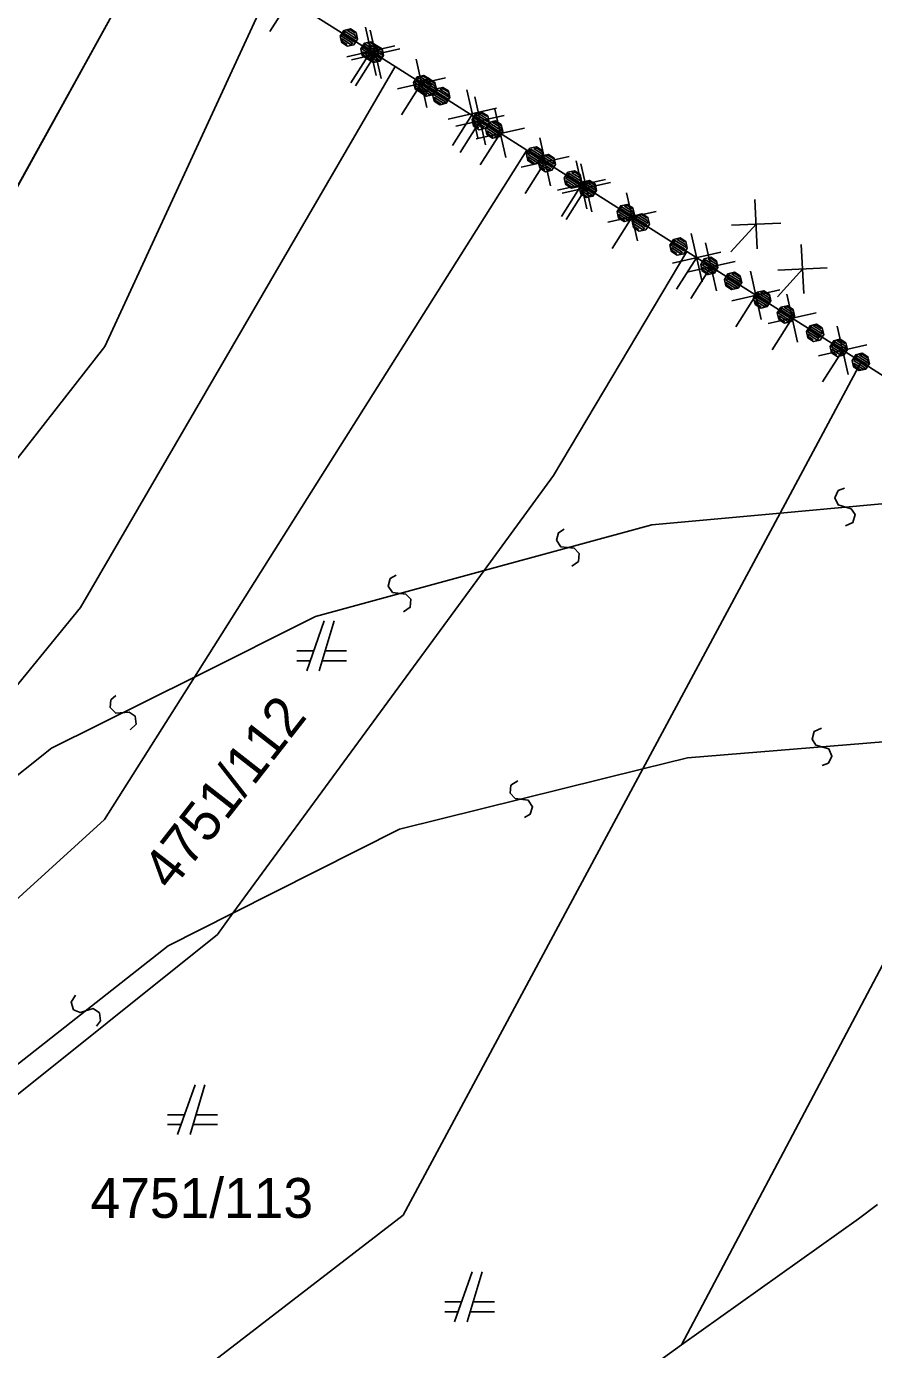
# Model space of a CAD drawing. Extents: x -266179 to -264727, y -1243225 to -1241702.
# Drawn here: x -264877.8 to -264843.8, y -1242372.5 to -1242319.4 of the extents above; entities that cross this region are included whole.
import ezdxf

# ---------------------------------------------------------------- set-up
doc = ezdxf.new("R2010")
doc.units = 0
for name, color, linetype in [('Vrstva 1', 7, 'Continuous'), ('Vrstva 19', 7, 'Continuous'), ('Vrstva 2', 7, 'Continuous'), ('Vrstva 21', 7, 'Continuous')]:
    doc.layers.add(name, color=color, linetype=linetype)

msp = doc.modelspace()

# ---------------------------------------------------------------- linework, layer by layer
at = {"layer": 'Vrstva 1'}
for p, q in [((-264880.63, -1242330.37), (-264872.23, -1242315.18)), ((-264872.23, -1242315.18), (-264880.63, -1242330.37)), ((-264874.62, -1242332.28), (-264867.98, -1242317.88)), ((-264867.98, -1242317.88), (-264874.62, -1242332.28)), ((-264867.98, -1242317.88), (-264862.98, -1242321.05)), ((-264875.59, -1242342.75), (-264862.98, -1242321.05)), ((-264862.98, -1242321.05), (-264875.59, -1242342.75)), ((-264862.98, -1242321.05), (-264857.7, -1242324.4)), ((-264871.02, -1242345.54), (-264857.7, -1242324.4)), ((-264857.7, -1242324.4), (-264871.02, -1242345.54)), ((-264857.7, -1242324.4), (-264851.28, -1242328.47)), ((-264856.62, -1242337.45), (-264851.28, -1242328.47)), ((-264851.28, -1242328.47), (-264856.62, -1242337.45)), ((-264851.28, -1242328.47), (-264844.29, -1242332.9)), ((-264887.81, -1242349.16), (-264874.62, -1242332.28)), ((-264874.62, -1242332.28), (-264887.81, -1242349.16)), ((-264847.54, -1242338.96), (-264844.29, -1242332.9)), ((-264844.29, -1242332.9), (-264847.54, -1242338.96)), ((-264844.29, -1242332.9), (-264838.22, -1242336.75)), ((-264859.41, -1242341.27), (-264856.62, -1242337.45)), ((-264856.62, -1242337.45), (-264859.41, -1242341.27)), ((-264853.05, -1242349.23), (-264847.54, -1242338.96)), ((-264847.54, -1242338.96), (-264853.05, -1242349.23)), ((-264869.48, -1242355.02), (-264859.41, -1242341.27)), ((-264859.41, -1242341.27), (-264869.48, -1242355.02)), ((-264886.38, -1242355.98), (-264875.59, -1242342.75)), ((-264875.59, -1242342.75), (-264886.38, -1242355.98)), ((-264865.82, -1242343.29), (-264866.52, -1242345.29)), ((-264866.02, -1242345.29), (-264865.42, -1242343.29)), ((-264866.24, -1242344.49), (-264866.92, -1242344.49)), ((-264864.92, -1242344.49), (-264865.78, -1242344.49)), ((-264866.92, -1242344.89), (-264866.38, -1242344.89)), ((-264865.9, -1242344.89), (-264864.92, -1242344.89)), ((-264874.63, -1242351.26), (-264871.02, -1242345.54)), ((-264871.02, -1242345.54), (-264874.63, -1242351.26)), ((-264862.66, -1242367.13), (-264853.05, -1242349.23)), ((-264853.05, -1242349.23), (-264862.66, -1242367.13)), ((-264892.83, -1242367.81), (-264874.63, -1242351.26)), ((-264874.63, -1242351.26), (-264892.83, -1242367.81)), ((-264851.49, -1242372.34), (-264842.08, -1242354.53)), ((-264842.08, -1242354.53), (-264851.49, -1242372.34)), ((-264870.1, -1242355.87), (-264869.48, -1242355.02)), ((-264869.48, -1242355.02), (-264870.1, -1242355.87)), ((-264881.15, -1242364.71), (-264870.1, -1242355.87)), ((-264870.1, -1242355.87), (-264881.15, -1242364.71)), ((-264871, -1242361.9), (-264871.7, -1242363.9)), ((-264871.2, -1242363.9), (-264870.6, -1242361.9)), ((-264871.42, -1242363.1), (-264872.1, -1242363.1)), ((-264870.1, -1242363.1), (-264870.96, -1242363.1)), ((-264872.1, -1242363.5), (-264871.56, -1242363.5)), ((-264871.08, -1242363.5), (-264870.1, -1242363.5)), ((-264843.63, -1242366.7), (-264844.4, -1242367.28)), ((-264893.59, -1242390.96), (-264862.66, -1242367.13)), ((-264862.66, -1242367.13), (-264893.59, -1242390.96)), ((-264844.4, -1242367.28), (-264851.49, -1242372.34)), ((-264851.49, -1242372.34), (-264844.4, -1242367.28)), ((-264859.89, -1242369.41), (-264860.59, -1242371.41)), ((-264860.09, -1242371.41), (-264859.49, -1242369.41)), ((-264860.31, -1242370.61), (-264860.99, -1242370.61)), ((-264858.99, -1242370.61), (-264859.85, -1242370.61)), ((-264860.99, -1242371.01), (-264860.45, -1242371.01)), ((-264859.97, -1242371.01), (-264858.99, -1242371.01)), ((-264851.49, -1242372.34), (-264854.78, -1242374.69)), ((-264854.78, -1242374.69), (-264851.49, -1242372.34))]:
    msp.add_line(p, q, dxfattribs=at)
at = {"layer": 'Vrstva 19'}
for p, q in [((-264867.98, -1242317.88), (-264862.98, -1242321.05)), ((-264862.98, -1242321.05), (-264857.7, -1242324.4)), ((-264857.7, -1242324.4), (-264851.28, -1242328.47)), ((-264851.28, -1242328.47), (-264844.29, -1242332.9)), ((-264844.29, -1242332.9), (-264838.22, -1242336.75))]:
    msp.add_line(p, q, dxfattribs=at)
for points in [[(-264864.54, -1242319.682), (-264864.481, -1242319.945), (-264864.626, -1242320.173), (-264864.888, -1242320.231), (-264865.116, -1242320.087), (-264865.175, -1242319.824), (-264865.03, -1242319.596), (-264864.768, -1242319.538), (-264864.54, -1242319.682), (-264864.595, -1242319.695), (-264864.798, -1242319.566), (-264864.892, -1242319.602), (-264864.571, -1242319.805), (-264864.546, -1242319.916), (-264864.985, -1242319.637), (-264865.028, -1242319.705), (-264864.589, -1242319.983), (-264864.632, -1242320.051), (-264865.071, -1242319.772), (-264865.122, -1242319.834), (-264864.683, -1242320.113), (-264864.76, -1242320.159), (-264865.106, -1242319.939), (-264865.106, -1242320.034), (-264864.904, -1242320.162)], [(-264863.721, -1242320.201), (-264863.662, -1242320.464), (-264863.807, -1242320.692), (-264864.069, -1242320.75), (-264864.297, -1242320.606), (-264864.356, -1242320.343), (-264864.211, -1242320.115), (-264863.949, -1242320.057), (-264863.721, -1242320.201), (-264863.751, -1242320.23), (-264863.953, -1242320.101), (-264864.064, -1242320.126), (-264863.726, -1242320.34), (-264863.701, -1242320.451), (-264864.174, -1242320.151), (-264864.217, -1242320.218), (-264863.744, -1242320.518), (-264863.787, -1242320.586), (-264864.26, -1242320.286), (-264864.303, -1242320.353), (-264863.83, -1242320.653), (-264863.94, -1242320.678), (-264864.278, -1242320.464), (-264864.253, -1242320.574), (-264864.051, -1242320.703)], [(-264863.499, -1242320.342), (-264863.44, -1242320.605), (-264863.585, -1242320.833), (-264863.847, -1242320.891), (-264864.075, -1242320.747), (-264864.133, -1242320.485), (-264863.989, -1242320.257), (-264863.727, -1242320.198), (-264863.499, -1242320.342), (-264863.512, -1242320.382), (-264863.714, -1242320.253), (-264863.825, -1242320.278), (-264863.487, -1242320.492), (-264863.479, -1242320.592), (-264863.935, -1242320.303), (-264863.978, -1242320.37), (-264863.53, -1242320.654), (-264863.565, -1242320.727), (-264864.012, -1242320.443), (-264864.055, -1242320.511), (-264863.608, -1242320.794), (-264863.693, -1242320.835), (-264864.056, -1242320.605), (-264864.04, -1242320.71), (-264863.803, -1242320.86)], [(-264861.601, -1242321.546), (-264861.543, -1242321.808), (-264861.687, -1242322.036), (-264861.949, -1242322.095), (-264862.177, -1242321.95), (-264862.236, -1242321.688), (-264862.091, -1242321.46), (-264861.829, -1242321.401), (-264861.601, -1242321.546), (-264861.656, -1242321.558), (-264861.859, -1242321.429), (-264861.953, -1242321.465), (-264861.632, -1242321.668), (-264861.607, -1242321.779), (-264862.046, -1242321.5), (-264862.089, -1242321.568), (-264861.65, -1242321.846), (-264861.693, -1242321.914), (-264862.132, -1242321.635), (-264862.183, -1242321.698), (-264861.744, -1242321.976), (-264861.821, -1242322.022), (-264862.167, -1242321.803), (-264862.168, -1242321.897), (-264861.965, -1242322.026)], [(-264861.379, -1242321.687), (-264861.32, -1242321.949), (-264861.465, -1242322.177), (-264861.727, -1242322.236), (-264861.955, -1242322.091), (-264862.014, -1242321.829), (-264861.869, -1242321.601), (-264861.607, -1242321.542), (-264861.379, -1242321.687), (-264861.409, -1242321.715), (-264861.612, -1242321.587), (-264861.722, -1242321.611), (-264861.384, -1242321.826), (-264861.359, -1242321.936), (-264861.832, -1242321.636), (-264861.875, -1242321.704), (-264861.402, -1242322.004), (-264861.445, -1242322.071), (-264861.918, -1242321.771), (-264861.961, -1242321.839), (-264861.488, -1242322.139), (-264861.598, -1242322.163), (-264861.936, -1242321.949), (-264861.911, -1242322.06), (-264861.709, -1242322.188)], [(-264860.841, -1242322.028), (-264860.783, -1242322.291), (-264860.927, -1242322.519), (-264861.19, -1242322.577), (-264861.418, -1242322.433), (-264861.476, -1242322.171), (-264861.332, -1242321.943), (-264861.069, -1242321.884), (-264860.841, -1242322.028), (-264860.854, -1242322.068), (-264861.057, -1242321.939), (-264861.168, -1242321.964), (-264860.83, -1242322.178), (-264860.822, -1242322.278), (-264861.278, -1242321.988), (-264861.321, -1242322.056), (-264860.873, -1242322.34), (-264860.908, -1242322.413), (-264861.355, -1242322.129), (-264861.398, -1242322.196), (-264860.95, -1242322.48), (-264861.035, -1242322.521), (-264861.399, -1242322.291), (-264861.382, -1242322.396), (-264861.146, -1242322.546)], [(-264859.259, -1242323.031), (-264859.201, -1242323.293), (-264859.345, -1242323.521), (-264859.607, -1242323.58), (-264859.835, -1242323.435), (-264859.894, -1242323.173), (-264859.75, -1242322.945), (-264859.487, -1242322.886), (-264859.259, -1242323.031), (-264859.315, -1242323.043), (-264859.517, -1242322.915), (-264859.611, -1242322.95), (-264859.29, -1242323.154), (-264859.265, -1242323.264), (-264859.704, -1242322.986), (-264859.747, -1242323.053), (-264859.308, -1242323.332), (-264859.351, -1242323.399), (-264859.79, -1242323.121), (-264859.841, -1242323.183), (-264859.402, -1242323.462), (-264859.479, -1242323.508), (-264859.825, -1242323.288), (-264859.826, -1242323.382), (-264859.623, -1242323.511)], [(-264858.722, -1242323.373), (-264858.663, -1242323.635), (-264858.808, -1242323.863), (-264859.07, -1242323.922), (-264859.298, -1242323.777), (-264859.357, -1242323.515), (-264859.212, -1242323.287), (-264858.95, -1242323.228), (-264858.722, -1242323.373), (-264858.752, -1242323.401), (-264858.954, -1242323.273), (-264859.065, -1242323.297), (-264858.727, -1242323.512), (-264858.702, -1242323.622), (-264859.175, -1242323.322), (-264859.218, -1242323.39), (-264858.745, -1242323.689), (-264858.788, -1242323.757), (-264859.261, -1242323.457), (-264859.304, -1242323.525), (-264858.831, -1242323.825), (-264858.941, -1242323.849), (-264859.279, -1242323.635), (-264859.254, -1242323.746), (-264859.052, -1242323.874)], [(-264857.08, -1242324.414), (-264857.021, -1242324.676), (-264857.165, -1242324.904), (-264857.428, -1242324.963), (-264857.656, -1242324.818), (-264857.714, -1242324.556), (-264857.57, -1242324.328), (-264857.308, -1242324.269), (-264857.08, -1242324.414), (-264857.093, -1242324.453), (-264857.295, -1242324.325), (-264857.406, -1242324.349), (-264857.068, -1242324.563), (-264857.06, -1242324.663), (-264857.516, -1242324.374), (-264857.559, -1242324.442), (-264857.111, -1242324.725), (-264857.146, -1242324.798), (-264857.593, -1242324.514), (-264857.636, -1242324.582), (-264857.189, -1242324.866), (-264857.274, -1242324.907), (-264857.637, -1242324.676), (-264857.62, -1242324.781), (-264857.384, -1242324.931)], [(-264856.602, -1242324.717), (-264856.543, -1242324.979), (-264856.688, -1242325.207), (-264856.95, -1242325.266), (-264857.178, -1242325.121), (-264857.237, -1242324.859), (-264857.092, -1242324.631), (-264856.83, -1242324.572), (-264856.602, -1242324.717), (-264856.657, -1242324.729), (-264856.86, -1242324.601), (-264856.954, -1242324.636), (-264856.633, -1242324.84), (-264856.608, -1242324.95), (-264857.047, -1242324.672), (-264857.09, -1242324.739), (-264856.651, -1242325.018), (-264856.694, -1242325.085), (-264857.133, -1242324.807), (-264857.184, -1242324.869), (-264856.745, -1242325.147), (-264856.821, -1242325.194), (-264857.168, -1242324.974), (-264857.168, -1242325.068), (-264856.966, -1242325.197)], [(-264855.561, -1242325.377), (-264855.502, -1242325.639), (-264855.646, -1242325.867), (-264855.909, -1242325.926), (-264856.137, -1242325.781), (-264856.195, -1242325.519), (-264856.051, -1242325.291), (-264855.789, -1242325.232), (-264855.561, -1242325.377), (-264855.574, -1242325.416), (-264855.776, -1242325.288), (-264855.887, -1242325.312), (-264855.549, -1242325.527), (-264855.541, -1242325.626), (-264855.997, -1242325.337), (-264856.04, -1242325.405), (-264855.592, -1242325.688), (-264855.627, -1242325.761), (-264856.074, -1242325.477), (-264856.117, -1242325.545), (-264855.67, -1242325.829), (-264855.755, -1242325.87), (-264856.118, -1242325.639), (-264856.101, -1242325.744), (-264855.865, -1242325.894)], [(-264854.96, -1242325.758), (-264854.901, -1242326.02), (-264855.046, -1242326.248), (-264855.308, -1242326.307), (-264855.536, -1242326.163), (-264855.595, -1242325.9), (-264855.45, -1242325.672), (-264855.188, -1242325.614), (-264854.96, -1242325.758), (-264854.99, -1242325.787), (-264855.192, -1242325.658), (-264855.303, -1242325.683), (-264854.965, -1242325.897), (-264854.94, -1242326.007), (-264855.413, -1242325.708), (-264855.456, -1242325.775), (-264854.983, -1242326.075), (-264855.026, -1242326.143), (-264855.499, -1242325.843), (-264855.542, -1242325.91), (-264855.069, -1242326.21), (-264855.179, -1242326.235), (-264855.517, -1242326.021), (-264855.492, -1242326.131), (-264855.29, -1242326.26)], [(-264853.441, -1242326.721), (-264853.382, -1242326.983), (-264853.527, -1242327.211), (-264853.789, -1242327.27), (-264854.017, -1242327.126), (-264854.076, -1242326.863), (-264853.931, -1242326.635), (-264853.669, -1242326.577), (-264853.441, -1242326.721), (-264853.471, -1242326.75), (-264853.673, -1242326.621), (-264853.784, -1242326.646), (-264853.446, -1242326.86), (-264853.421, -1242326.97), (-264853.894, -1242326.671), (-264853.937, -1242326.738), (-264853.464, -1242327.038), (-264853.507, -1242327.106), (-264853.98, -1242326.806), (-264854.023, -1242326.873), (-264853.55, -1242327.173), (-264853.66, -1242327.198), (-264853.998, -1242326.984), (-264853.973, -1242327.094), (-264853.771, -1242327.223)], [(-264852.84, -1242327.103), (-264852.782, -1242327.365), (-264852.926, -1242327.593), (-264853.188, -1242327.651), (-264853.416, -1242327.507), (-264853.475, -1242327.245), (-264853.33, -1242327.017), (-264853.068, -1242326.958), (-264852.84, -1242327.103), (-264852.895, -1242327.115), (-264853.098, -1242326.986), (-264853.192, -1242327.022), (-264852.871, -1242327.225), (-264852.846, -1242327.336), (-264853.285, -1242327.057), (-264853.328, -1242327.125), (-264852.889, -1242327.403), (-264852.932, -1242327.471), (-264853.371, -1242327.192), (-264853.422, -1242327.255), (-264852.983, -1242327.533), (-264853.06, -1242327.579), (-264853.406, -1242327.36), (-264853.406, -1242327.454), (-264853.204, -1242327.582)], [(-264851.321, -1242328.066), (-264851.262, -1242328.328), (-264851.407, -1242328.556), (-264851.669, -1242328.614), (-264851.897, -1242328.47), (-264851.956, -1242328.208), (-264851.811, -1242327.98), (-264851.549, -1242327.921), (-264851.321, -1242328.066), (-264851.376, -1242328.078), (-264851.579, -1242327.949), (-264851.673, -1242327.985), (-264851.352, -1242328.188), (-264851.327, -1242328.299), (-264851.766, -1242328.02), (-264851.809, -1242328.088), (-264851.37, -1242328.366), (-264851.413, -1242328.434), (-264851.852, -1242328.155), (-264851.903, -1242328.218), (-264851.464, -1242328.496), (-264851.541, -1242328.542), (-264851.887, -1242328.323), (-264851.887, -1242328.417), (-264851.685, -1242328.545)], [(-264850.09, -1242328.844), (-264850.031, -1242329.107), (-264850.176, -1242329.335), (-264850.438, -1242329.393), (-264850.666, -1242329.249), (-264850.725, -1242328.987), (-264850.58, -1242328.759), (-264850.318, -1242328.7), (-264850.09, -1242328.844), (-264850.103, -1242328.884), (-264850.306, -1242328.755), (-264850.416, -1242328.78), (-264850.078, -1242328.994), (-264850.07, -1242329.094), (-264850.526, -1242328.805), (-264850.569, -1242328.872), (-264850.122, -1242329.156), (-264850.156, -1242329.229), (-264850.604, -1242328.945), (-264850.646, -1242329.013), (-264850.199, -1242329.296), (-264850.284, -1242329.337), (-264850.647, -1242329.107), (-264850.631, -1242329.212), (-264850.394, -1242329.362)], [(-264849.14, -1242329.446), (-264849.081, -1242329.709), (-264849.226, -1242329.937), (-264849.488, -1242329.995), (-264849.716, -1242329.851), (-264849.775, -1242329.589), (-264849.63, -1242329.361), (-264849.368, -1242329.302), (-264849.14, -1242329.446), (-264849.153, -1242329.486), (-264849.356, -1242329.357), (-264849.466, -1242329.382), (-264849.128, -1242329.596), (-264849.121, -1242329.696), (-264849.577, -1242329.406), (-264849.619, -1242329.474), (-264849.172, -1242329.758), (-264849.206, -1242329.831), (-264849.654, -1242329.547), (-264849.697, -1242329.614), (-264849.249, -1242329.898), (-264849.334, -1242329.939), (-264849.697, -1242329.709), (-264849.681, -1242329.814), (-264849.445, -1242329.964)], [(-264847.97, -1242330.189), (-264847.912, -1242330.451), (-264848.056, -1242330.679), (-264848.318, -1242330.738), (-264848.546, -1242330.593), (-264848.605, -1242330.331), (-264848.46, -1242330.103), (-264848.198, -1242330.044), (-264847.97, -1242330.189), (-264848, -1242330.217), (-264848.203, -1242330.089), (-264848.313, -1242330.113), (-264847.975, -1242330.328), (-264847.951, -1242330.438), (-264848.424, -1242330.138), (-264848.466, -1242330.206), (-264847.994, -1242330.506), (-264848.036, -1242330.573), (-264848.509, -1242330.273), (-264848.552, -1242330.341), (-264848.079, -1242330.641), (-264848.19, -1242330.665), (-264848.527, -1242330.451), (-264848.503, -1242330.562), (-264848.3, -1242330.69)], [(-264847.021, -1242330.791), (-264846.962, -1242331.053), (-264847.106, -1242331.281), (-264847.369, -1242331.34), (-264847.597, -1242331.195), (-264847.655, -1242330.933), (-264847.511, -1242330.705), (-264847.249, -1242330.646), (-264847.021, -1242330.791), (-264847.05, -1242330.819), (-264847.253, -1242330.691), (-264847.363, -1242330.715), (-264847.026, -1242330.93), (-264847.001, -1242331.04), (-264847.474, -1242330.74), (-264847.517, -1242330.808), (-264847.044, -1242331.107), (-264847.087, -1242331.175), (-264847.56, -1242330.875), (-264847.602, -1242330.943), (-264847.129, -1242331.243), (-264847.24, -1242331.267), (-264847.578, -1242331.053), (-264847.553, -1242331.164), (-264847.35, -1242331.292)], [(-264845.851, -1242331.533), (-264845.792, -1242331.795), (-264845.937, -1242332.023), (-264846.199, -1242332.082), (-264846.427, -1242331.937), (-264846.485, -1242331.675), (-264846.341, -1242331.447), (-264846.079, -1242331.388), (-264845.851, -1242331.533), (-264845.906, -1242331.545), (-264846.108, -1242331.417), (-264846.202, -1242331.452), (-264845.881, -1242331.656), (-264845.856, -1242331.766), (-264846.296, -1242331.488), (-264846.338, -1242331.555), (-264845.899, -1242331.834), (-264845.942, -1242331.901), (-264846.381, -1242331.623), (-264846.432, -1242331.685), (-264845.993, -1242331.964), (-264846.07, -1242332.01), (-264846.416, -1242331.79), (-264846.417, -1242331.884), (-264846.214, -1242332.013)], [(-264844.901, -1242332.135), (-264844.842, -1242332.397), (-264844.987, -1242332.625), (-264845.249, -1242332.684), (-264845.477, -1242332.539), (-264845.536, -1242332.277), (-264845.391, -1242332.049), (-264845.129, -1242331.99), (-264844.901, -1242332.135), (-264844.956, -1242332.147), (-264845.159, -1242332.019), (-264845.252, -1242332.054), (-264844.931, -1242332.258), (-264844.907, -1242332.368), (-264845.346, -1242332.09), (-264845.389, -1242332.157), (-264844.949, -1242332.436), (-264844.992, -1242332.503), (-264845.431, -1242332.225), (-264845.483, -1242332.287), (-264845.044, -1242332.565), (-264845.12, -1242332.612), (-264845.466, -1242332.392), (-264845.467, -1242332.486), (-264845.264, -1242332.615)], [(-264844.019, -1242332.693), (-264843.96, -1242332.955), (-264844.105, -1242333.183), (-264844.367, -1242333.242), (-264844.595, -1242333.097), (-264844.654, -1242332.835), (-264844.509, -1242332.607), (-264844.247, -1242332.548), (-264844.019, -1242332.693), (-264844.032, -1242332.732), (-264844.235, -1242332.604), (-264844.345, -1242332.628), (-264844.007, -1242332.843), (-264843.999, -1242332.942), (-264844.455, -1242332.653), (-264844.498, -1242332.721), (-264844.051, -1242333.005), (-264844.085, -1242333.077), (-264844.533, -1242332.794), (-264844.576, -1242332.861), (-264844.128, -1242333.145), (-264844.213, -1242333.186), (-264844.576, -1242332.955), (-264844.56, -1242333.061), (-264844.323, -1242333.21)]]:
    msp.add_lwpolyline(points, dxfattribs=at)
at = {"layer": 'Vrstva 2'}
for p, q in [((-264842.33, -1242338.48), (-264847.54, -1242338.96)), ((-264847.54, -1242338.96), (-264852.68, -1242339.43)), ((-264852.68, -1242339.43), (-264859.41, -1242341.27)), ((-264859.41, -1242341.27), (-264866.17, -1242343.11)), ((-264866.17, -1242343.11), (-264871.02, -1242345.54)), ((-264871.02, -1242345.54), (-264876.75, -1242348.4)), ((-264851.26, -1242348.78), (-264840.47, -1242347.9)), ((-264876.75, -1242348.4), (-264885.38, -1242355.19)), ((-264853.05, -1242349.23), (-264851.26, -1242348.78)), ((-264862.8, -1242351.65), (-264853.05, -1242349.23)), ((-264869.48, -1242355.02), (-264862.8, -1242351.65)), ((-264872.08, -1242356.33), (-264869.48, -1242355.02)), ((-264878.66, -1242361.52), (-264872.08, -1242356.33))]:
    msp.add_line(p, q, dxfattribs=at)
for points in [[(-264844.916, -1242339.471), (-264844.618, -1242339.334), (-264844.536, -1242339.025), (-264844.698, -1242338.789), (-264845.214, -1242338.635), (-264845.341, -1242338.345), (-264845.206, -1242338.062), (-264844.954, -1242337.969)], [(-264855.896, -1242341.087), (-264855.626, -1242340.899), (-264855.599, -1242340.581), (-264855.799, -1242340.376), (-264856.334, -1242340.315), (-264856.51, -1242340.052), (-264856.427, -1242339.749), (-264856.194, -1242339.613)], [(-264862.642, -1242342.927), (-264862.371, -1242342.739), (-264862.344, -1242342.421), (-264862.544, -1242342.217), (-264863.079, -1242342.155), (-264863.255, -1242341.891), (-264863.171, -1242341.589), (-264862.938, -1242341.453)], [(-264873.594, -1242347.663), (-264873.366, -1242347.426), (-264873.402, -1242347.109), (-264873.639, -1242346.948), (-264874.176, -1242346.992), (-264874.399, -1242346.769), (-264874.377, -1242346.456), (-264874.176, -1242346.277)], [(-264845.876, -1242347.588), (-264846.176, -1242347.723), (-264846.261, -1242348.031), (-264846.102, -1242348.269), (-264845.587, -1242348.428), (-264845.463, -1242348.719), (-264845.601, -1242349.001), (-264845.854, -1242349.092)], [(-264858.057, -1242349.7), (-264858.331, -1242349.881), (-264858.366, -1242350.199), (-264858.17, -1242350.408), (-264857.636, -1242350.482), (-264857.467, -1242350.749), (-264857.558, -1242351.049), (-264857.793, -1242351.18)], [(-264875.795, -1242358.305), (-264875.971, -1242358.584), (-264875.871, -1242358.887), (-264875.606, -1242358.997), (-264875.09, -1242358.844), (-264874.826, -1242359.018), (-264874.784, -1242359.329), (-264874.945, -1242359.545)]]:
    msp.add_lwpolyline(points, dxfattribs=at)
at = {"layer": 'Vrstva 21'}
for p, q in [((-264867.98, -1242317.88), (-264862.98, -1242321.05)), ((-264867.203, -1242318.373), (-264868.007, -1242319.64)), ((-264864.165, -1242319.472), (-264863.732, -1242321.404)), ((-264863.973, -1242319.591), (-264863.541, -1242321.523)), ((-264862.982, -1242320.222), (-264864.914, -1242320.654)), ((-264863.948, -1242320.438), (-264864.752, -1242321.705)), ((-264862.791, -1242320.34), (-264864.723, -1242320.773)), ((-264863.757, -1242320.557), (-264864.56, -1242321.823)), ((-264862.98, -1242321.05), (-264857.7, -1242324.4)), ((-264862.138, -1242320.754), (-264861.705, -1242322.687)), ((-264860.955, -1242321.504), (-264862.887, -1242321.937)), ((-264861.921, -1242321.72), (-264862.725, -1242322.987)), ((-264860.101, -1242321.977), (-264859.66, -1242323.908)), ((-264859.785, -1242322.258), (-264859.354, -1242324.191)), ((-264858.915, -1242322.723), (-264860.846, -1242323.163)), ((-264858.975, -1242322.763), (-264858.542, -1242324.696)), ((-264859.881, -1242322.943), (-264860.679, -1242324.213)), ((-264858.603, -1242323.009), (-264860.536, -1242323.44)), ((-264859.57, -1242323.224), (-264860.374, -1242324.49)), ((-264857.793, -1242323.513), (-264859.725, -1242323.946)), ((-264858.759, -1242323.73), (-264859.562, -1242324.996)), ((-264857.175, -1242323.903), (-264856.743, -1242325.835)), ((-264857.7, -1242324.4), (-264851.28, -1242328.47)), ((-264855.993, -1242324.653), (-264857.925, -1242325.085)), ((-264856.959, -1242324.869), (-264857.762, -1242326.136)), ((-264855.72, -1242324.828), (-264855.287, -1242326.76)), ((-264855.528, -1242324.946), (-264855.096, -1242326.878)), ((-264854.537, -1242325.577), (-264856.469, -1242326.01)), ((-264855.503, -1242325.794), (-264856.307, -1242327.06)), ((-264854.346, -1242325.696), (-264856.278, -1242326.129)), ((-264855.312, -1242325.912), (-264856.115, -1242327.179)), ((-264853.693, -1242326.11), (-264853.26, -1242328.042)), ((-264848.548, -1242326.382), (-264848.456, -1242328.36)), ((-264852.511, -1242326.86), (-264854.443, -1242327.293)), ((-264853.477, -1242327.076), (-264854.28, -1242328.343)), ((-264848.502, -1242327.371), (-264849.512, -1242328.48)), ((-264847.513, -1242327.325), (-264849.491, -1242327.417)), ((-264851.103, -1242327.75), (-264850.671, -1242329.682)), ((-264850.53, -1242328.119), (-264850.097, -1242330.051)), ((-264849.921, -1242328.5), (-264851.853, -1242328.932)), ((-264851.28, -1242328.47), (-264844.29, -1242332.9)), ((-264846.696, -1242328.181), (-264846.593, -1242330.158)), ((-264850.887, -1242328.716), (-264851.69, -1242329.983)), ((-264849.348, -1242328.869), (-264851.28, -1242329.301)), ((-264850.314, -1242329.085), (-264851.117, -1242330.352)), ((-264846.644, -1242329.17), (-264847.648, -1242330.284)), ((-264845.656, -1242329.118), (-264847.633, -1242329.222)), ((-264848.73, -1242329.259), (-264848.298, -1242331.191)), ((-264847.548, -1242330.009), (-264849.48, -1242330.441)), ((-264848.514, -1242330.225), (-264849.317, -1242331.491)), ((-264847.272, -1242330.179), (-264846.84, -1242332.111)), ((-264846.09, -1242330.929), (-264848.022, -1242331.361)), ((-264847.056, -1242331.145), (-264847.859, -1242332.412)), ((-264845.248, -1242331.466), (-264844.815, -1242333.398)), ((-264844.066, -1242332.216), (-264845.998, -1242332.648)), ((-264845.032, -1242332.432), (-264845.835, -1242333.699)), ((-264844.29, -1242332.9), (-264838.22, -1242336.75))]:
    msp.add_line(p, q, dxfattribs=at)

# ---------------------------------------------------------------- texts
at = {"layer": 'Vrstva 1'}
msp.add_text('4751/112', height=1.6, rotation=52.0246, dxfattribs=at).set_placement((-264871.956, -1242354.166))
msp.add_text('4751/113', height=1.6, dxfattribs=at).set_placement((-264875.189, -1242367.24))

doc.saveas('drawing.dxf')
